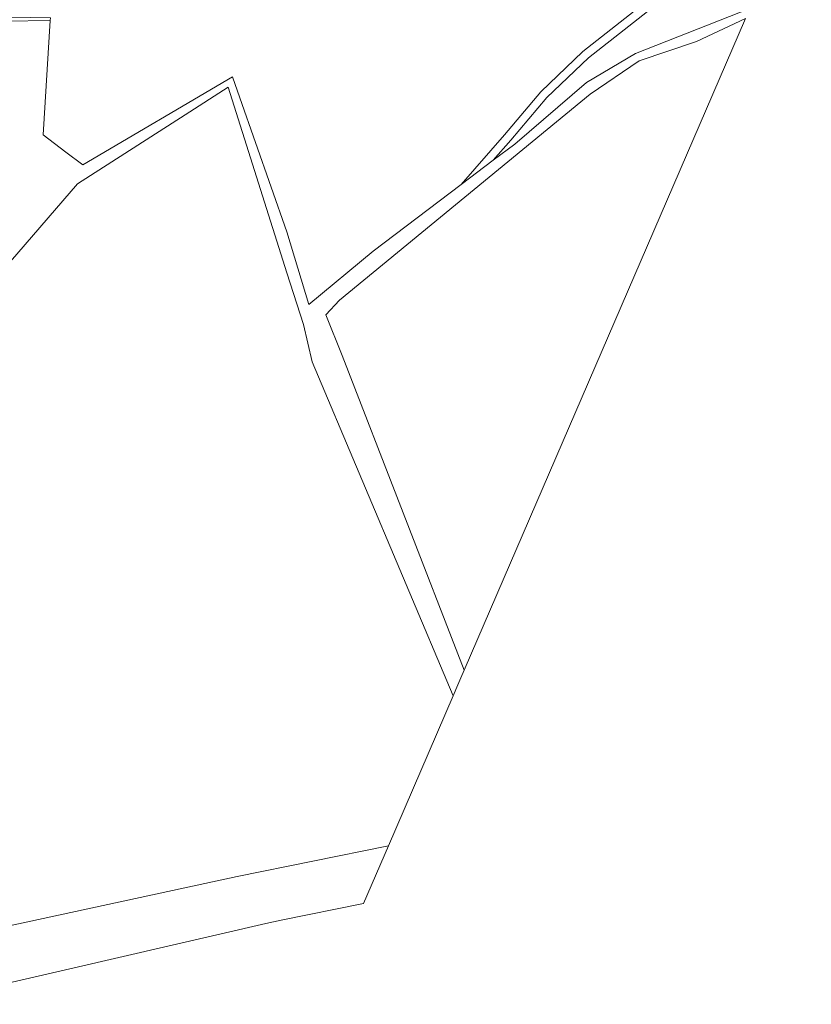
# Model space of a CAD drawing. Header units: metres. Extents: x 197700 to 204338, y 317132 to 325229.
# Tile 920 of 1056: x 203924 to 204133, y 319653 to 319913. Entities that reach past the tile are written whole.
import ezdxf

# ---------------------------------------------------------------- set-up
doc = ezdxf.new("R2010")
doc.units = ezdxf.units.M
for name, color, linetype, lineweight in [('B-WE-GR-BOS_LOOF-GV', 40, 'Continuous', 13), ('B-WE-GR-BOUWLAND-GV', 80, 'Continuous', 13), ('B-WE-OG-TERREIN_CULTUURSCHEIDING-GV', 7, 'Continuous', 18), ('B-WE-OG-TERREIN_ERF-GV', 7, 'Continuous', 18), ('B-WE-VH-ONVERHARD-GV', 252, 'Continuous', 18)]:
    doc.layers.add(name, color=color, linetype=linetype, lineweight=lineweight)

msp = doc.modelspace()

# ---------------------------------------------------------------- linework, layer by layer
at = {"layer": 'B-WE-GR-BOS_LOOF-GV'}
msp.add_lwpolyline([(204130.907, 319949.18), (204104.762, 319927.261), (204074.003, 319903.032), (204063.036, 319892.552), (204053.529, 319881.303), (204048.923, 319876.002), (204054.58, 319880.276), (204073.524, 319896.559), (204086.438, 319904.154), (204116.597, 319916.074)], close=True, dxfattribs=at)
msp.add_lwpolyline([(203932.027, 319913.581), (203931.983, 319912.855), (203930.148, 319882.723), (203936.053, 319878.14), (203940.558, 319874.823), (203980.052, 319897.994), (203982.035, 319892.499), (203994.464, 319857.139), (204000.261, 319837.981), (204017.195, 319852.031), (204040.427, 319869.583), (204051.859, 319882.735), (204061.431, 319894.062), (204072.56, 319904.695), (204103.374, 319928.968)], dxfattribs=at)
at = {"layer": 'B-WE-GR-BOUWLAND-GV'}
for points in [[(204115.465, 319913.452), (204102.52, 319907.352), (204087.439, 319902.213), (204074.446, 319893.455), (204008.317, 319839.13), (204004.754, 319835.261), (204009.009, 319824.522), (204041.221, 319741.44)], [(204021.221, 319695.103), (204038.314, 319734.705), (204001.118, 319822.831), (203998.836, 319832.654), (203994.447, 319846.265), (203978.968, 319895.279), (203967.574, 319887.972), (203939.178, 319869.745), (203889.883, 319812.764), (203866.241, 319784.883), (203851.577, 319770.739), (203849.19, 319759.051), (203847.867, 319744.15), (203847.084, 319681.345), (203847.782, 319653.278), (203911.708, 319671.928), (203981.333, 319686.978)]]:
    msp.add_lwpolyline(points, close=True, dxfattribs=at)
at = {"layer": 'B-WE-OG-TERREIN_CULTUURSCHEIDING-GV'}
msp.add_lwpolyline([(203810.095, 319913.077), (203799.686, 319913.003), (203789.599, 319912.515), (203784.679, 319912.352), (203779.758, 319912.288), (203776.439, 319912.269), (203700.631, 319911.827), (203694.307, 319911.921), (203694.307, 319910.68), (203735.034, 319910.991), (203802.108, 319911.662), (203849.443, 319912.029), (203896.778, 319912.395), (203931.983, 319912.855), (203932.027, 319913.581), (203916.238, 319913.826)], close=True, dxfattribs=at)
at = {"layer": 'B-WE-OG-TERREIN_ERF-GV'}
for points in [[(204116.597, 319916.074), (204086.438, 319904.154), (204073.524, 319896.559), (204054.58, 319880.276), (204048.923, 319876.002), (204040.427, 319869.583), (204017.195, 319852.031), (204000.261, 319837.981), (203994.464, 319857.139), (203982.035, 319892.499), (203980.052, 319897.994), (203940.558, 319874.823), (203936.053, 319878.14), (203930.148, 319882.723), (203931.983, 319912.855), (203896.778, 319912.395)], [(203889.883, 319812.764), (203939.178, 319869.745), (203967.574, 319887.972), (203978.968, 319895.279), (203994.447, 319846.265), (203998.836, 319832.654), (204001.118, 319822.831), (204038.314, 319734.705), (204039.564, 319737.602), (204040.35, 319739.422), (204041.221, 319741.44), (204009.009, 319824.522), (204004.754, 319835.261), (204008.317, 319839.13), (204074.446, 319893.455), (204087.439, 319902.213), (204102.52, 319907.352), (204115.465, 319913.452)], [(203912.32, 319656.91), (203988.84, 319674.64), (203992.911, 319675.463), (204014.64, 319679.86), (204021.221, 319695.103), (203981.333, 319686.978), (203911.708, 319671.928)]]:
    msp.add_lwpolyline(points, dxfattribs=at)
at = {"layer": 'B-WE-VH-ONVERHARD-GV'}
msp.add_lwpolyline([(204130.907, 319949.18), (204132.854, 319953.684), (204103.374, 319928.968), (204072.56, 319904.695), (204061.431, 319894.062), (204051.859, 319882.735), (204040.427, 319869.583), (204048.923, 319876.002), (204053.529, 319881.303), (204063.036, 319892.552), (204074.003, 319903.032), (204104.762, 319927.261)], close=True, dxfattribs=at)

doc.saveas('drawing.dxf')
